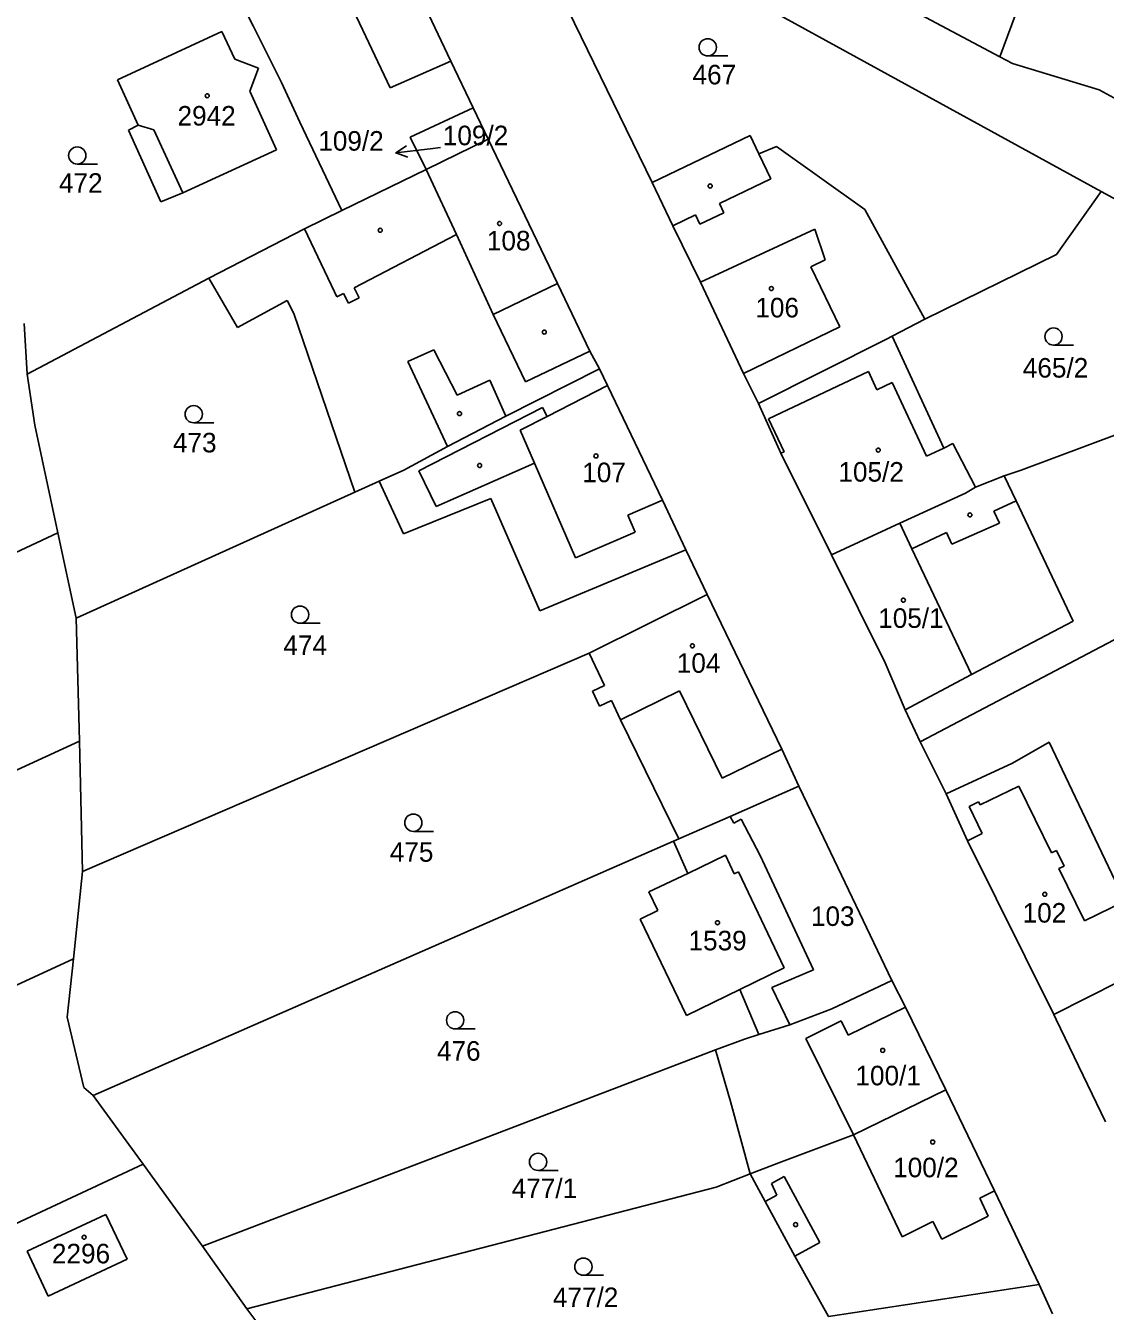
# Model space of a CAD drawing. Extents: x -735249 to -729401, y -1124843 to -1121828.
# Drawn here: x -734828.6 to -734734.7, y -1122687.2 to -1122575.5 of the extents above; entities that cross this region are included whole.
import ezdxf

# ---------------------------------------------------------------- set-up
doc = ezdxf.new("R2010")
doc.units = 0
for name, color, linetype in [('Vrstva 1', 7, 'Continuous'), ('Vrstva 16', 7, 'Continuous'), ('Vrstva 18', 7, 'Continuous'), ('Vrstva 19', 7, 'Continuous'), ('Vrstva 25', 7, 'Continuous'), ('Vrstva 4', 7, 'Continuous')]:
    doc.layers.add(name, color=color, linetype=linetype)

msp = doc.modelspace()

# ---------------------------------------------------------------- linework, layer by layer
at = {"layer": 'Vrstva 1'}
for points in [[(-734791.61, -1122578.59), (-734800.71, -1122559.42)], [(-734743.87, -1122578.24), (-734737.71, -1122561.58)], [(-734787.03, -1122562.6), (-734774.1, -1122589.14)], [(-734773.05, -1122569.06), (-734735.06, -1122589.92)], [(-734808.76, -1122575.58), (-734810.17, -1122572.75)], [(-734751.24, -1122574.32), (-734743.87, -1122578.24)], [(-734820.59, -1122580.22), (-734811.5, -1122576.02)], [(-734811.5, -1122576.02), (-734810.37, -1122578.43)], [(-734806.33, -1122580.45), (-734808.76, -1122575.58)], [(-734810.37, -1122578.43), (-734808.33, -1122579.2)], [(-734789.67, -1122582.65), (-734791.61, -1122578.59)], [(-734742.79, -1122578.82), (-734743.87, -1122578.24)], [(-734808.33, -1122579.2), (-734809.08, -1122581.21)], [(-734735.25, -1122581.08), (-734742.79, -1122578.82)], [(-734818.77, -1122584.17), (-734820.59, -1122580.22)], [(-734804.73, -1122583.9), (-734806.33, -1122580.45)], [(-734809.08, -1122581.21), (-734806.77, -1122586.3)], [(-734727.9, -1122585.1), (-734735.25, -1122581.08)], [(-734795.14, -1122585.2), (-734789.67, -1122582.65)], [(-734789.67, -1122582.65), (-734788.37, -1122585.37)], [(-734819.62, -1122584.59), (-734818.77, -1122584.17)], [(-734801.08, -1122591.58), (-734804.73, -1122583.9)], [(-734816.81, -1122590.82), (-734819.62, -1122584.59)], [(-734793.76, -1122588.01), (-734795.14, -1122585.2)], [(-734788.37, -1122585.37), (-734793.76, -1122588.01)], [(-734782.34, -1122597.91), (-734788.37, -1122585.37)], [(-734765.58, -1122585.06), (-734774.1, -1122589.14)], [(-734764.82, -1122586.65), (-734765.58, -1122585.06)], [(-734806.77, -1122586.3), (-734814.91, -1122590.03)], [(-734763.3, -1122586.02), (-734764.82, -1122586.65)], [(-734755.62, -1122591.5), (-734763.3, -1122586.02)], [(-734801.08, -1122591.58), (-734793.76, -1122588.01)], [(-734774.1, -1122589.14), (-734772.3, -1122592.91)], [(-734814.91, -1122590.03), (-734816.81, -1122590.82)], [(-734735.06, -1122589.92), (-734738.95, -1122595.41)], [(-734735.06, -1122589.92), (-734731.39, -1122591.93)], [(-734804.32, -1122593.16), (-734801.08, -1122591.58)], [(-734755.62, -1122591.5), (-734750.41, -1122601.01)], [(-734812.63, -1122597.45), (-734804.32, -1122593.16)], [(-734772.3, -1122592.91), (-734769.9, -1122597.82)], [(-734738.95, -1122595.41), (-734750.41, -1122601.01)], [(-734812.63, -1122597.45), (-734828.43, -1122605.81)], [(-734810.14, -1122601.76), (-734812.63, -1122597.45)], [(-734779.51, -1122603.79), (-734782.34, -1122597.91)], [(-734769.9, -1122597.82), (-734766.16, -1122605.74)], [(-734805.84, -1122599.4), (-734810.14, -1122601.76)], [(-734805.25, -1122600.54), (-734805.84, -1122599.4)], [(-734805.25, -1122600.54), (-734799.94, -1122616.05)], [(-734753.24, -1122602.5), (-734750.41, -1122601.01)], [(-734828.43, -1122605.81), (-734828.69, -1122601.4)], [(-734764.86, -1122608.34), (-734753.73, -1122602.76)], [(-734753.73, -1122602.76), (-734753.24, -1122602.5)], [(-734753.24, -1122602.5), (-734748.75, -1122612.22)], [(-734778.69, -1122605.35), (-734779.51, -1122603.79)], [(-734778.69, -1122605.35), (-734786.82, -1122609.44)], [(-734778.69, -1122605.35), (-734777.98, -1122606.78)], [(-734827.78, -1122610.22), (-734828.43, -1122605.81)], [(-734766.16, -1122605.74), (-734764.86, -1122608.34)], [(-734777.98, -1122606.78), (-734773.21, -1122616.76)], [(-734742.01, -1122614.14), (-734724.82, -1122607.71)], [(-734764.86, -1122608.34), (-734762.91, -1122612.68)], [(-734786.82, -1122609.44), (-734791.89, -1122612.09)], [(-734825.77, -1122619.59), (-734827.78, -1122610.22)], [(-734791.89, -1122612.09), (-734795.7, -1122614.14)], [(-734748.75, -1122612.22), (-734747.95, -1122611.84)], [(-734747.95, -1122611.84), (-734745.99, -1122615.62)], [(-734762.91, -1122612.68), (-734758.5, -1122621.49)], [(-734795.7, -1122614.14), (-734797.84, -1122615.11)], [(-734743.49, -1122614.65), (-734742.01, -1122614.14)], [(-734797.84, -1122615.11), (-734799.94, -1122616.05)], [(-734797.84, -1122615.11), (-734795.73, -1122619.69)], [(-734745.99, -1122615.62), (-734743.49, -1122614.65)], [(-734742.47, -1122616.8), (-734743.49, -1122614.65)], [(-734799.94, -1122616.05), (-734824.17, -1122627)], [(-734795.73, -1122619.69), (-734788.12, -1122616.6)], [(-734788.12, -1122616.6), (-734783.88, -1122626.36)], [(-734752.58, -1122618.74), (-734746.87, -1122616.14)], [(-734746.87, -1122616.14), (-734745.99, -1122615.62)], [(-734773.21, -1122616.76), (-734771.16, -1122621.07)], [(-734737.51, -1122627.26), (-734742.47, -1122616.8)], [(-734758.5, -1122621.49), (-734752.58, -1122618.74)], [(-734825.77, -1122619.59), (-734858.25, -1122634.81)], [(-734824.17, -1122627), (-734825.77, -1122619.59)], [(-734750.8, -1122637.74), (-734716.59, -1122619.76)], [(-734783.88, -1122626.36), (-734771.16, -1122621.07)], [(-734771.16, -1122621.07), (-734769.31, -1122624.95)], [(-734758.5, -1122621.49), (-734753.86, -1122630.88)], [(-734769.31, -1122624.95), (-734779.59, -1122630.06)], [(-734762.83, -1122638.4), (-734769.31, -1122624.95)], [(-734824.17, -1122627), (-734823.89, -1122637.68)], [(-734746.33, -1122631.91), (-734737.51, -1122627.26)], [(-734779.59, -1122630.06), (-734823.61, -1122649.01)], [(-734779.59, -1122630.06), (-734778.25, -1122632.87)], [(-734753.86, -1122630.88), (-734752.12, -1122634.96)], [(-734752.12, -1122634.96), (-734746.33, -1122631.91)], [(-734778.25, -1122632.87), (-734779.28, -1122633.36)], [(-734779.28, -1122633.36), (-734778.68, -1122634.64)], [(-734778.68, -1122634.64), (-734777.64, -1122634.15)], [(-734777.64, -1122634.15), (-734776.84, -1122635.84)], [(-734752.12, -1122634.96), (-734750.8, -1122637.74)], [(-734776.84, -1122635.84), (-734771.79, -1122646.19)], [(-734885.47, -1122665.98), (-734823.89, -1122637.68)], [(-734823.89, -1122637.68), (-734823.61, -1122649.01)], [(-734750.8, -1122637.74), (-734748.54, -1122642.28)], [(-734742.78, -1122639.61), (-734739.59, -1122637.79)], [(-734739.59, -1122637.79), (-734733.01, -1122651.6)], [(-734761.34, -1122641.61), (-734762.83, -1122638.4)], [(-734748.54, -1122642.28), (-734742.78, -1122639.61)], [(-734767.31, -1122644.23), (-734761.34, -1122641.61)], [(-734761.34, -1122641.61), (-734759.53, -1122645.4)], [(-734748.54, -1122642.28), (-734746.68, -1122646.36)], [(-734771.79, -1122646.19), (-734767.31, -1122644.23)], [(-734759.53, -1122645.4), (-734753.27, -1122658.49)], [(-734772.25, -1122646.39), (-734822.7, -1122668.47)], [(-734771.79, -1122646.19), (-734772.25, -1122646.39)], [(-734772.25, -1122646.39), (-734770.99, -1122649.18)], [(-734746.68, -1122646.36), (-734739.19, -1122661.45)], [(-734767.74, -1122647.6), (-734770.99, -1122649.18)], [(-734766.96, -1122649.22), (-734767.74, -1122647.6)], [(-734823.61, -1122649.01), (-734824.41, -1122656.62)], [(-734766.61, -1122649.04), (-734766.96, -1122649.22)], [(-734762.64, -1122657.4), (-734766.61, -1122649.04)], [(-734770.99, -1122649.18), (-734774.4, -1122650.79)], [(-734774.4, -1122650.79), (-734773.62, -1122652.42)], [(-734773.62, -1122652.42), (-734775.15, -1122653.16)], [(-734775.15, -1122653.16), (-734771.12, -1122661.52)], [(-734876.19, -1122680.5), (-734824.41, -1122656.62)], [(-734824.41, -1122656.62), (-734824.95, -1122661.68)], [(-734766.48, -1122659.26), (-734762.64, -1122657.4)], [(-734739.19, -1122661.45), (-734730.58, -1122657.11)], [(-734753.27, -1122658.49), (-734758.47, -1122660.94)], [(-734753.27, -1122658.49), (-734752.08, -1122660.8)], [(-734771.12, -1122661.52), (-734766.48, -1122659.26)], [(-734764.82, -1122663.19), (-734766.48, -1122659.26)], [(-734758.47, -1122660.94), (-734762.13, -1122662.33)], [(-734752.08, -1122660.8), (-734748.57, -1122667.99)], [(-734824.95, -1122661.68), (-734823.5, -1122667.8)], [(-734762.13, -1122662.33), (-734764.82, -1122663.19)], [(-734739.19, -1122661.45), (-734738.98, -1122661.88)], [(-734738.98, -1122661.88), (-734734.69, -1122670.77)], [(-734766.06, -1122663.59), (-734768.59, -1122664.52)], [(-734764.82, -1122663.19), (-734766.06, -1122663.59)], [(-734768.59, -1122664.52), (-734813.2, -1122681.57)], [(-734768.59, -1122664.52), (-734767.28, -1122669.01)], [(-734823.5, -1122667.8), (-734822.7, -1122668.47)], [(-734748.57, -1122667.99), (-734756.6, -1122671.91)], [(-734748.57, -1122667.99), (-734744.34, -1122676.77)], [(-734822.7, -1122668.47), (-734818.35, -1122674.46)], [(-734767.28, -1122669.01), (-734765.57, -1122675.3)], [(-734756.6, -1122671.91), (-734763.1, -1122674.33)], [(-734818.35, -1122674.46), (-734865.87, -1122696.65)], [(-734818.35, -1122674.46), (-734813.2, -1122681.57)], [(-734763.1, -1122674.33), (-734765.57, -1122675.3)], [(-734765.57, -1122675.3), (-734768.53, -1122676.46)], [(-734764.27, -1122677.7), (-734765.57, -1122675.3)], [(-734809.33, -1122687.01), (-734768.53, -1122676.46)], [(-734744.34, -1122676.77), (-734740.46, -1122684.92)], [(-734761.7, -1122682.44), (-734764.27, -1122677.7)], [(-734821.58, -1122678.81), (-734828.43, -1122682.01)], [(-734819.75, -1122682.72), (-734821.58, -1122678.81)], [(-734828.43, -1122682.01), (-734826.61, -1122685.92)], [(-734813.2, -1122681.57), (-734809.33, -1122687.01)], [(-734758.76, -1122687.68), (-734761.7, -1122682.44)], [(-734826.61, -1122685.92), (-734819.75, -1122682.72)], [(-734740.46, -1122684.92), (-734758.76, -1122687.68)], [(-734740.46, -1122684.92), (-734739.29, -1122687.46)], [(-734809.33, -1122687.01), (-734807.61, -1122689.33)]]:
    msp.add_lwpolyline(points, dxfattribs=at)
at = {"layer": 'Vrstva 16'}
msp.add_lwpolyline([(-734792.5, -1122586.11), (-734793.41, -1122586.22)], dxfattribs=at)
at = {"layer": 'Vrstva 25'}
for points in [[(-734769.27, -1122578.15), (-734767.52, -1122578.15)], [(-734795.336, -1122586.953), (-734796.388, -1122586.575), (-734795.455, -1122585.961)], [(-734793.41, -1122586.22), (-734796.388, -1122586.575)], [(-734824.08, -1122587.55), (-734822.33, -1122587.55)], [(-734739.21, -1122603.28), (-734737.46, -1122603.28)], [(-734813.95, -1122610.03), (-734812.2, -1122610.03)], [(-734804.71, -1122627.45), (-734802.96, -1122627.45)], [(-734794.86, -1122645.53), (-734793.11, -1122645.53)], [(-734791.23, -1122662.7), (-734789.48, -1122662.7)], [(-734784.02, -1122675), (-734782.27, -1122675)], [(-734780.08, -1122684.11), (-734778.33, -1122684.11)]]:
    msp.add_lwpolyline(points, dxfattribs=at)
for centre, radius in [((-734769.27, -1122577.4), 0.75), ((-734812.78, -1122581.61), 0.175), ((-734824.08, -1122586.8), 0.75), ((-734769.06, -1122589.45), 0.175), ((-734797.74, -1122593.3), 0.175), ((-734787.37, -1122592.71), 0.175), ((-734763.74, -1122598.36), 0.175), ((-734783.48, -1122602.15), 0.175), ((-734739.21, -1122602.53), 0.75), ((-734813.95, -1122609.28), 0.75), ((-734790.85, -1122609.23), 0.175), ((-734778.99, -1122612.91), 0.175), ((-734754.45, -1122612.4), 0.175), ((-734789.1, -1122613.74), 0.175), ((-734746.48, -1122618.03), 0.175), ((-734752.26, -1122625.44), 0.175), ((-734804.71, -1122626.7), 0.75), ((-734770.6, -1122629.41), 0.175), ((-734794.86, -1122644.78), 0.75), ((-734739.97, -1122651), 0.175), ((-734768.42, -1122653.47), 0.175), ((-734791.23, -1122661.95), 0.75), ((-734754.06, -1122664.56), 0.175), ((-734749.71, -1122672.53), 0.175), ((-734784.02, -1122674.25), 0.75), ((-734761.63, -1122679.7), 0.175), ((-734823.48, -1122680.8), 0.175), ((-734780.08, -1122683.36), 0.75)]:
    msp.add_circle(centre, radius, dxfattribs=at)
at = {"layer": 'Vrstva 4'}
for points in [[(-734796.89, -1122580.91), (-734803.5, -1122566.9)], [(-734791.61, -1122578.59), (-734796.89, -1122580.91)], [(-734818.77, -1122584.17), (-734817.41, -1122584.57)], [(-734817.41, -1122584.57), (-734814.91, -1122590.03)], [(-734764.82, -1122586.65), (-734763.78, -1122588.83)], [(-734791.11, -1122593.67), (-734793.76, -1122588.01)], [(-734763.78, -1122588.83), (-734768.25, -1122590.97)], [(-734768.25, -1122590.97), (-734767.86, -1122591.78)], [(-734770.33, -1122591.97), (-734772.3, -1122592.91)], [(-734769.95, -1122592.78), (-734770.33, -1122591.97)], [(-734767.86, -1122591.78), (-734769.95, -1122592.78)], [(-734804.32, -1122593.16), (-734801.73, -1122598.66)], [(-734769.9, -1122597.82), (-734759.97, -1122593.2)], [(-734759.97, -1122593.2), (-734759.06, -1122595.87)], [(-734791.11, -1122593.67), (-734800.02, -1122598.31)], [(-734787.93, -1122600.61), (-734791.11, -1122593.67)], [(-734759.06, -1122595.87), (-734760.31, -1122596.47)], [(-734760.31, -1122596.47), (-734757.8, -1122601.7)], [(-734801.5, -1122599.08), (-734801.73, -1122598.66)], [(-734800.94, -1122598.79), (-734801.5, -1122599.08)], [(-734800.5, -1122599.63), (-734800.94, -1122598.79)], [(-734800.02, -1122598.31), (-734799.57, -1122599.17)], [(-734787.93, -1122600.61), (-734782.34, -1122597.91)], [(-734799.57, -1122599.17), (-734800.5, -1122599.63)], [(-734785.11, -1122606.48), (-734787.93, -1122600.61)], [(-734757.8, -1122601.7), (-734766.16, -1122605.74)], [(-734795.33, -1122604.69), (-734793.09, -1122603.68)], [(-734793.09, -1122603.68), (-734791.05, -1122607.63)], [(-734779.51, -1122603.79), (-734785.11, -1122606.48)], [(-734791.89, -1122612.09), (-734795.33, -1122604.69)], [(-734791.05, -1122607.63), (-734788.22, -1122606.32)], [(-734788.22, -1122606.32), (-734786.82, -1122609.44)], [(-734764, -1122609.67), (-734755.3, -1122605.57)], [(-734755.3, -1122605.57), (-734754.56, -1122607.15)], [(-734754.56, -1122607.15), (-734753.25, -1122606.54)], [(-734753.25, -1122606.54), (-734750.24, -1122612.92)], [(-734777.98, -1122606.78), (-734783.23, -1122609.47)], [(-734783.63, -1122608.69), (-734794.39, -1122614.21)], [(-734783.23, -1122609.47), (-734783.63, -1122608.69)], [(-734785.58, -1122610.68), (-734783.23, -1122609.47)], [(-734762.64, -1122612.56), (-734764, -1122609.67)], [(-734785.58, -1122610.68), (-734784.34, -1122613.53)], [(-734762.91, -1122612.68), (-734762.64, -1122612.56)], [(-734750.24, -1122612.92), (-734748.75, -1122612.22)], [(-734794.39, -1122614.21), (-734792.88, -1122617.31)], [(-734784.34, -1122613.53), (-734792.88, -1122617.31)], [(-734780.77, -1122621.75), (-734784.34, -1122613.53)], [(-734776.22, -1122618.05), (-734773.21, -1122616.76)], [(-734744.39, -1122617.71), (-734742.47, -1122616.8)], [(-734743.92, -1122618.75), (-734744.39, -1122617.71)], [(-734775.58, -1122619.53), (-734776.22, -1122618.05)], [(-734752.58, -1122618.74), (-734751.52, -1122620.98)], [(-734748.05, -1122620.58), (-734743.92, -1122618.75)], [(-734780.77, -1122621.75), (-734775.58, -1122619.53)], [(-734751.52, -1122620.98), (-734748.51, -1122619.55)], [(-734748.51, -1122619.55), (-734748.05, -1122620.58)], [(-734751.52, -1122620.98), (-734746.33, -1122631.91)], [(-734776.84, -1122635.84), (-734771.73, -1122633.33)], [(-734771.73, -1122633.33), (-734768.03, -1122640.92)], [(-734762.83, -1122638.4), (-734768.03, -1122640.92)], [(-734745.59, -1122643.23), (-734742.23, -1122641.6)], [(-734742.23, -1122641.6), (-734739.4, -1122647.4)], [(-734746.55, -1122643.37), (-734745.72, -1122642.97)], [(-734745.4, -1122645.73), (-734746.55, -1122643.37)], [(-734745.72, -1122642.97), (-734745.59, -1122643.23)], [(-734767.31, -1122644.23), (-734767.01, -1122644.81)], [(-734767.01, -1122644.81), (-734766.36, -1122644.47)], [(-734766.36, -1122644.47), (-734764.7, -1122647.64)], [(-734746.68, -1122646.36), (-734745.4, -1122645.73)], [(-734764.7, -1122647.64), (-734760.07, -1122657.55)], [(-734739.4, -1122647.4), (-734738.95, -1122647.18)], [(-734738.95, -1122647.18), (-734738.29, -1122648.55)], [(-734738.29, -1122648.55), (-734738.74, -1122648.76)], [(-734738.74, -1122648.76), (-734736.52, -1122653.31)], [(-734736.52, -1122653.31), (-734733.01, -1122651.6)], [(-734760.07, -1122657.55), (-734763.7, -1122659.09)], [(-734763.7, -1122659.09), (-734762.13, -1122662.33)], [(-734752.08, -1122660.8), (-734757.05, -1122663.24)], [(-734757.66, -1122662), (-734760.74, -1122663.52)], [(-734757.05, -1122663.24), (-734757.66, -1122662)], [(-734760.74, -1122663.52), (-734756.6, -1122671.91)], [(-734756.6, -1122671.91), (-734752.36, -1122680.76)], [(-734763.74, -1122676.12), (-734762.63, -1122675.51)], [(-734762.63, -1122675.51), (-734759.52, -1122681.26)], [(-734763.26, -1122677.15), (-734763.74, -1122676.12)], [(-734744.34, -1122676.77), (-734745.63, -1122677.41)], [(-734764.27, -1122677.7), (-734763.26, -1122677.15)], [(-734745.63, -1122677.41), (-734744.88, -1122678.97)], [(-734744.88, -1122678.97), (-734748.93, -1122680.97)], [(-734752.36, -1122680.76), (-734749.69, -1122679.43)], [(-734749.69, -1122679.43), (-734748.93, -1122680.97)], [(-734759.52, -1122681.26), (-734761.7, -1122682.44)]]:
    msp.add_lwpolyline(points, dxfattribs=at)

# ---------------------------------------------------------------- texts
at = {"layer": 'Vrstva 16'}
msp.add_text('109/2', height=1.7, dxfattribs=at).set_placement((-734803.126, -1122586.38))
at = {"layer": 'Vrstva 18'}
for s, p in [('467', (-734770.59, -1122580.62)), ('472', (-734825.67, -1122590.04)), ('465/2', (-734741.88, -1122606.1)), ('473', (-734815.76, -1122612.6)), ('474', (-734806.16, -1122630.21)), ('475', (-734796.91, -1122648.17)), ('476', (-734792.81, -1122665.46)), ('477/1', (-734786.31, -1122677.4)), ('477/2', (-734782.73, -1122686.87))]:
    msp.add_text(s, height=1.7, dxfattribs=at).set_placement(p)
at = {"layer": 'Vrstva 19'}
for s, p in [('2942', (-734815.36, -1122584.2)), ('109/2', (-734792.3, -1122585.91)), ('108', (-734788.47, -1122595.05)), ('106', (-734765.13, -1122600.87)), ('107', (-734780.18, -1122615.19)), ('105/2', (-734757.91, -1122615.14)), ('105/1', (-734754.45, -1122627.85)), ('104', (-734771.96, -1122631.75)), ('103', (-734760.3, -1122653.75)), ('102', (-734741.9, -1122653.46)), ('1539', (-734770.94, -1122655.87)), ('100/1', (-734756.43, -1122667.6)), ('100/2', (-734753.15, -1122675.59)), ('2296', (-734826.28, -1122683.07))]:
    msp.add_text(s, height=1.7, dxfattribs=at).set_placement(p)

doc.saveas('drawing.dxf')
